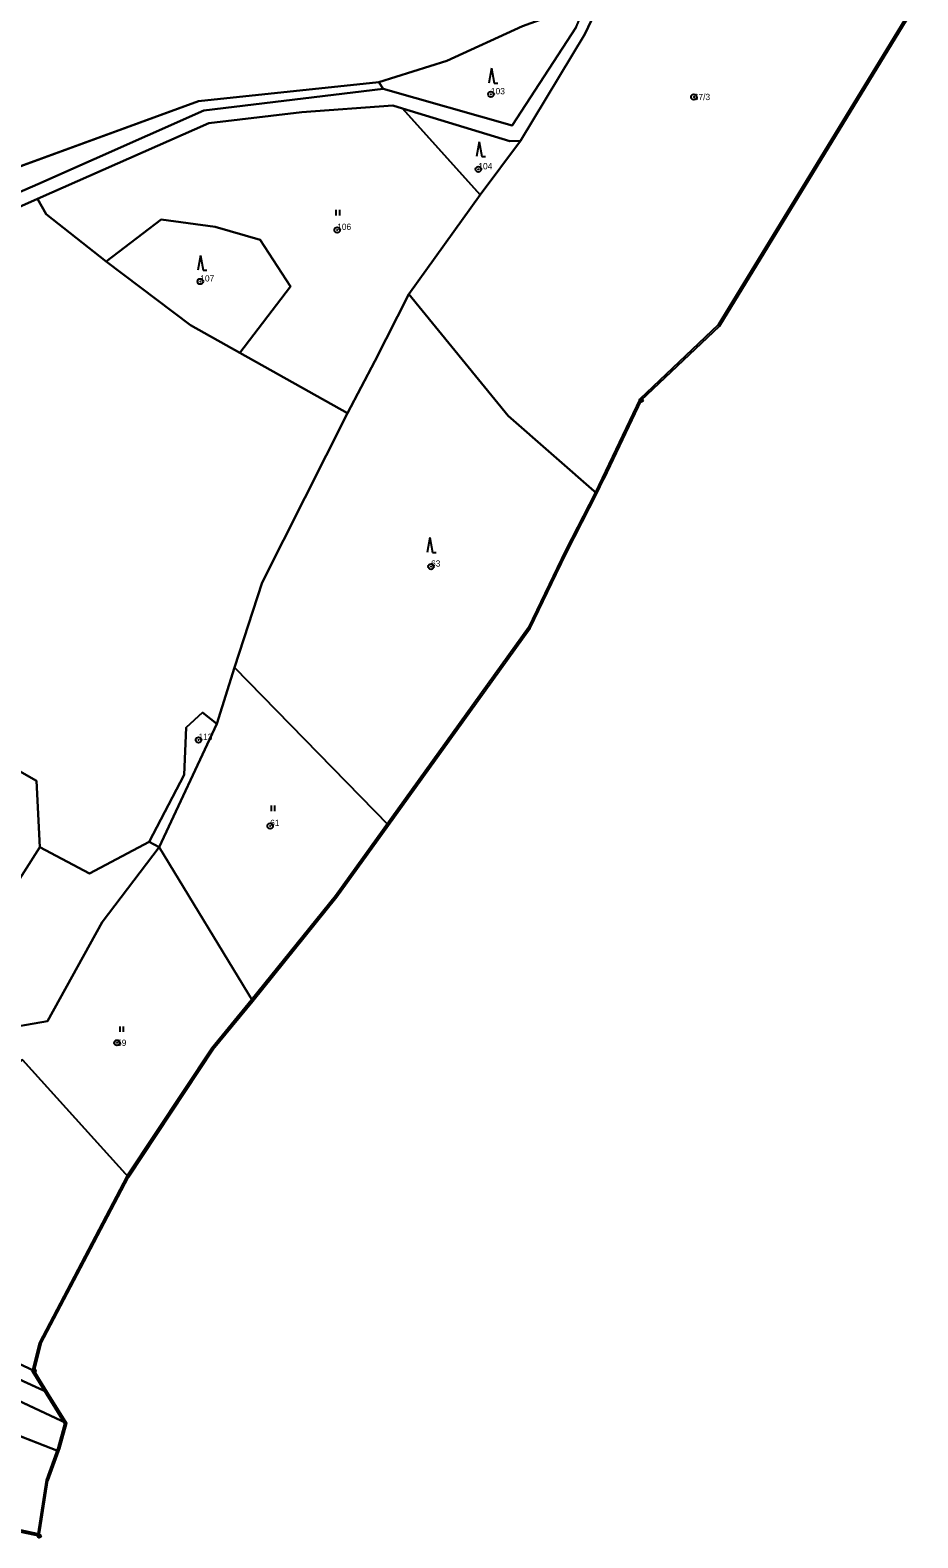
# Model space of a CAD drawing. Extents: x -652854 to -650068, y -1097661 to -1095417.
# Drawn here: x -650341 to -650100.7, y -1096246.5 to -1095838.2 of the extents above; entities that cross this region are included whole.
import ezdxf

# ---------------------------------------------------------------- set-up
doc = ezdxf.new("R2010")
doc.units = 0
for name, color, linetype in [('Definiční body parcel', 7, 'Continuous'), ('Geodetické body', 7, 'Continuous'), ('Hranice kat_ území', 7, 'Continuous'), ('Hranice parcel', 7, 'Continuous'), ('Obvody jako plochy', 7, 'Continuous'), ('Ostatní hranice', 7, 'Continuous'), ('Parcelní čísla', 7, 'Continuous'), ('Značky kultur', 7, 'Continuous')]:
    doc.layers.add(name, color=color, linetype=linetype)

msp = doc.modelspace()

# ---------------------------------------------------------------- linework, layer by layer
at = {"layer": 'Definiční body parcel'}
for centre, radius in [((-650216.28, -1095855.58), 0.75), ((-650216.28, -1095855.58), 0.0327), ((-650161.36, -1095856.3), 0.75), ((-650161.36, -1095856.3), 0.0327), ((-650219.69, -1095875.89), 0.75), ((-650219.69, -1095875.89), 0.0327), ((-650257.9, -1095892.31), 0.75), ((-650257.9, -1095892.31), 0.0327), ((-650294.96, -1095906.27), 0.75), ((-650294.96, -1095906.27), 0.0327), ((-650232.49, -1095983.47), 0.75), ((-650232.49, -1095983.47), 0.0327), ((-650295.43, -1096030.41), 0.75), ((-650295.43, -1096030.41), 0.0327), ((-650276.04, -1096053.73), 0.75), ((-650276.04, -1096053.73), 0.0327), ((-650317.5, -1096112.43), 0.75), ((-650317.5, -1096112.43), 0.0327)]:
    msp.add_circle(centre, radius, dxfattribs=at)
at = {"layer": 'Geodetické body'}
for centre, radius in [((-650175.6, -1095938.45), 0.5), ((-650175.6, -1095938.45), 0.001), ((-650339.95, -1096201.3), 0.5), ((-650339.95, -1096201.3), 0.001), ((-650338.53, -1096246), 0.5), ((-650338.53, -1096246), 0.001)]:
    msp.add_circle(centre, radius, dxfattribs=at)
at = {"layer": 'Hranice kat_ území'}
for p, q in [((-650100.71, -1095830.46), (-650154.36, -1095918.36)), ((-650154.36, -1095918.36), (-650175.6, -1095938.45)), ((-650175.6, -1095938.45), (-650185.74, -1095959.74)), ((-650187.6, -1095963.64), (-650185.74, -1095959.74)), ((-650195.65, -1095979.37), (-650187.6, -1095963.64)), ((-650198.59, -1095985.52), (-650195.65, -1095979.37)), ((-650205.62, -1096000.19), (-650198.59, -1095985.52)), ((-650221.76, -1096022.61), (-650205.62, -1096000.19)), ((-650221.76, -1096022.61), (-650244, -1096053.5)), ((-650244, -1096053.5), (-650257.97, -1096072.92)), ((-650257.97, -1096072.92), (-650280.75, -1096101.19)), ((-650280.75, -1096101.19), (-650291.47, -1096114.19)), ((-650291.47, -1096114.19), (-650314.38, -1096148.79)), ((-650324.6, -1096168.25), (-650314.38, -1096148.79)), ((-650338.09, -1096193.93), (-650324.6, -1096168.25)), ((-650338.09, -1096193.93), (-650339.95, -1096201.3)), ((-650339.95, -1096201.3), (-650339.42, -1096202.16)), ((-650339.42, -1096202.16), (-650338.58, -1096203.52)), ((-650338.58, -1096203.52), (-650336.38, -1096207.09)), ((-650336.38, -1096207.09), (-650331.19, -1096215.48)), ((-650331.19, -1096215.48), (-650333.02, -1096222.34)), ((-650333.29, -1096223.06), (-650336.18, -1096230.94)), ((-650333.02, -1096222.34), (-650333.29, -1096223.06)), ((-650338.27, -1096244.35), (-650336.18, -1096230.94)), ((-650338.53, -1096246), (-650367.34, -1096239.87)), ((-650338.53, -1096246), (-650338.27, -1096244.35))]:
    msp.add_line(p, q, dxfattribs=at)
at = {"layer": 'Hranice parcel'}
for p, q in [((-650186.5, -1095830.15), (-650190.83, -1095839.27)), ((-650228.23, -1095846.5), (-650207.69, -1095837.1)), ((-650193.21, -1095837.43), (-650210.57, -1095864.06)), ((-650190.83, -1095839.27), (-650208.29, -1095868.16)), ((-650246.6, -1095852.26), (-650228.23, -1095846.5)), ((-650295.45, -1095857.4), (-650246.6, -1095852.26)), ((-650245.43, -1095854.13), (-650294, -1095860)), ((-650245.43, -1095854.13), (-650246.6, -1095852.26)), ((-650210.57, -1095864.06), (-650245.43, -1095854.13)), ((-650363.46, -1095882.3), (-650295.45, -1095857.4)), ((-650242.86, -1095858.59), (-650267.5, -1095860.42)), ((-650240.18, -1095859.42), (-650242.86, -1095858.59)), ((-650240.18, -1095859.42), (-650219.19, -1095882.79)), ((-650211.16, -1095868.3), (-650240.18, -1095859.42)), ((-650292.66, -1095863.43), (-650339.04, -1095883.92)), ((-650294, -1095860), (-650338.89, -1095879.94)), ((-650267.5, -1095860.42), (-650292.66, -1095863.43)), ((-650219.19, -1095882.79), (-650208.29, -1095868.16)), ((-650208.29, -1095868.16), (-650211.16, -1095868.3)), ((-650338.89, -1095879.94), (-650405.63, -1095908.88)), ((-650339.04, -1095883.92), (-650404.33, -1095913.02)), ((-650336.7, -1095888.02), (-650339.04, -1095883.92)), ((-650238.47, -1095909.71), (-650219.19, -1095882.79)), ((-650320.47, -1095900.82), (-650336.7, -1095888.02)), ((-650305.57, -1095889.45), (-650320.47, -1095900.82)), ((-650290.95, -1095891.46), (-650305.57, -1095889.45)), ((-650278.73, -1095894.99), (-650290.95, -1095891.46)), ((-650270.52, -1095907.6), (-650278.73, -1095894.99)), ((-650297.64, -1095918.11), (-650320.47, -1095900.82)), ((-650284.27, -1095925.56), (-650270.52, -1095907.6)), ((-650247.71, -1095927.84), (-650238.47, -1095909.71)), ((-650238.47, -1095909.71), (-650211.58, -1095942.62)), ((-650284.27, -1095925.56), (-650297.64, -1095918.11)), ((-650255.13, -1095941.94), (-650284.27, -1095925.56)), ((-650255.13, -1095941.94), (-650247.71, -1095927.84)), ((-650278.21, -1095987.82), (-650255.13, -1095941.94)), ((-650211.58, -1095942.62), (-650187.6, -1095963.64)), ((-650285.67, -1096010.78), (-650278.21, -1095987.82)), ((-650290.44, -1096026.02), (-650285.67, -1096010.78)), ((-650244, -1096053.5), (-650285.67, -1096010.78)), ((-650369.93, -1096024.09), (-650339.29, -1096041.48)), ((-650290.44, -1096026.02), (-650306.07, -1096059.44)), ((-650299.34, -1096039.9), (-650298.76, -1096027.08)), ((-650298.76, -1096027.08), (-650294.32, -1096023.03)), ((-650294.32, -1096023.03), (-650290.44, -1096026.02)), ((-650339.29, -1096041.48), (-650338.43, -1096059.48)), ((-650308.82, -1096057.97), (-650299.34, -1096039.9)), ((-650338.43, -1096059.48), (-650359.66, -1096092.86)), ((-650338.43, -1096059.48), (-650324.94, -1096066.56)), ((-650324.94, -1096066.56), (-650308.82, -1096057.97)), ((-650321.49, -1096079.73), (-650306.07, -1096059.44)), ((-650306.07, -1096059.44), (-650308.82, -1096057.97)), ((-650306.07, -1096059.44), (-650280.75, -1096101.19)), ((-650336.31, -1096106.56), (-650321.49, -1096079.73)), ((-650349.82, -1096108.97), (-650336.31, -1096106.56)), ((-650314.38, -1096148.79), (-650343.09, -1096117.09)), ((-650393.35, -1096180.99), (-650336.38, -1096207.09)), ((-650339.95, -1096201.3), (-650388.89, -1096178.32)), ((-650331.19, -1096215.48), (-650383.39, -1096191)), ((-650354.65, -1096214.75), (-650333.29, -1096223.06))]:
    msp.add_line(p, q, dxfattribs=at)
at = {"layer": 'Obvody jako plochy'}
for points in [[(-650238.47, -1095909.71), (-650211.58, -1095942.62), (-650187.6, -1095963.64), (-650185.74, -1095959.74), (-650175.6, -1095938.45), (-650154.36, -1095918.36), (-650100.71, -1095830.46), (-650148.69, -1095761.8), (-650155.45, -1095753.4), (-650161.33, -1095767.24), (-650166.46, -1095787.68), (-650174.93, -1095807.91), (-650186.5, -1095830.15), (-650190.83, -1095839.27), (-650208.29, -1095868.16), (-650219.19, -1095882.79)], [(-650318.03, -1095792.3), (-650332.5, -1095771.86), (-650380.34, -1095795.33), (-650384.29, -1095789.19), (-650390.71, -1095795.38), (-650404.41, -1095793.36), (-650412.7, -1095808.67), (-650415.8, -1095834.87), (-650409.55, -1095851.54), (-650399.87, -1095862.15), (-650389.75, -1095872.8), (-650374.95, -1095883.69), (-650363.46, -1095882.3), (-650295.45, -1095857.4), (-650246.6, -1095852.26), (-650228.23, -1095846.5), (-650207.69, -1095837.1), (-650190.42, -1095830.87), (-650189.59, -1095828.72), (-650296.41, -1095774.45)], [(-650246.6, -1095852.26), (-650245.43, -1095854.13), (-650210.57, -1095864.06), (-650193.21, -1095837.43), (-650190.42, -1095830.87), (-650207.69, -1095837.1), (-650228.23, -1095846.5)], [(-650374.95, -1095883.69), (-650382.62, -1095893.79), (-650398.66, -1095892.26), (-650405.63, -1095908.88), (-650338.89, -1095879.94), (-650294, -1095860), (-650245.43, -1095854.13), (-650246.6, -1095852.26), (-650295.45, -1095857.4), (-650363.46, -1095882.3)], [(-650267.5, -1095860.42), (-650292.66, -1095863.43), (-650339.04, -1095883.92), (-650336.7, -1095888.02), (-650320.47, -1095900.82), (-650305.57, -1095889.45), (-650290.95, -1095891.46), (-650278.73, -1095894.99), (-650270.52, -1095907.6), (-650284.27, -1095925.56), (-650255.13, -1095941.94), (-650247.71, -1095927.84), (-650238.47, -1095909.71), (-650219.19, -1095882.79), (-650240.18, -1095859.42), (-650242.86, -1095858.59)], [(-650208.29, -1095868.16), (-650211.16, -1095868.3), (-650240.18, -1095859.42), (-650219.19, -1095882.79)], [(-650440.7, -1095984.06), (-650406.89, -1096004.8), (-650369.93, -1096024.09), (-650339.29, -1096041.48), (-650338.43, -1096059.48), (-650324.94, -1096066.56), (-650308.82, -1096057.97), (-650299.34, -1096039.9), (-650298.76, -1096027.08), (-650294.32, -1096023.03), (-650290.44, -1096026.02), (-650285.67, -1096010.78), (-650278.21, -1095987.82), (-650255.13, -1095941.94), (-650284.27, -1095925.56), (-650297.64, -1095918.11), (-650320.47, -1095900.82), (-650336.7, -1095888.02), (-650339.04, -1095883.92), (-650404.33, -1095913.02), (-650428.18, -1095943), (-650442.48, -1095979.28)], [(-650284.27, -1095925.56), (-650270.52, -1095907.6), (-650278.73, -1095894.99), (-650290.95, -1095891.46), (-650305.57, -1095889.45), (-650320.47, -1095900.82), (-650297.64, -1095918.11)], [(-650255.13, -1095941.94), (-650278.21, -1095987.82), (-650285.67, -1096010.78), (-650244, -1096053.5), (-650221.76, -1096022.61), (-650205.62, -1096000.19), (-650198.59, -1095985.52), (-650195.65, -1095979.37), (-650187.6, -1095963.64), (-650211.58, -1095942.62), (-650238.47, -1095909.71), (-650247.71, -1095927.84)], [(-650290.44, -1096026.02), (-650306.07, -1096059.44), (-650280.75, -1096101.19), (-650257.97, -1096072.92), (-650244, -1096053.5), (-650285.67, -1096010.78)], [(-650294.32, -1096023.03), (-650298.76, -1096027.08), (-650299.34, -1096039.9), (-650308.82, -1096057.97), (-650306.07, -1096059.44), (-650290.44, -1096026.02)], [(-650359.66, -1096092.86), (-650371.98, -1096120.86), (-650385.1, -1096138.24), (-650425.11, -1096137.63), (-650424.38, -1096160.78), (-650436.63, -1096162.69), (-650427.86, -1096166.41), (-650406.14, -1096177.7), (-650388.89, -1096178.32), (-650387.46, -1096164.3), (-650378.74, -1096147.29), (-650366.63, -1096122.44), (-650349.82, -1096108.97), (-650336.31, -1096106.56), (-650321.49, -1096079.73), (-650306.07, -1096059.44), (-650308.82, -1096057.97), (-650324.94, -1096066.56), (-650338.43, -1096059.48)], [(-650306.07, -1096059.44), (-650321.49, -1096079.73), (-650336.31, -1096106.56), (-650349.82, -1096108.97), (-650366.63, -1096122.44), (-650378.74, -1096147.29), (-650387.46, -1096164.3), (-650385.46, -1096165.43), (-650369.33, -1096139.42), (-650359.36, -1096126.99), (-650343.09, -1096117.09), (-650314.38, -1096148.79), (-650291.47, -1096114.19), (-650280.75, -1096101.19)], [(-650339.95, -1096201.3), (-650338.09, -1096193.93), (-650324.6, -1096168.25), (-650314.38, -1096148.79), (-650343.09, -1096117.09), (-650359.36, -1096126.99), (-650369.33, -1096139.42), (-650385.46, -1096165.43), (-650387.46, -1096164.3), (-650388.89, -1096178.32)], [(-650339.95, -1096201.3), (-650388.89, -1096178.32), (-650406.14, -1096177.7), (-650393.35, -1096180.99), (-650336.38, -1096207.09), (-650338.58, -1096203.52), (-650339.42, -1096202.16)], [(-650403.45, -1096193.71), (-650354.65, -1096214.75), (-650333.29, -1096223.06), (-650333.02, -1096222.34), (-650331.19, -1096215.48), (-650383.39, -1096191), (-650396.8, -1096184.29)], [(-650403.45, -1096193.71), (-650406.82, -1096199.84), (-650412.11, -1096209.48), (-650413.33, -1096211.68), (-650410.5, -1096217.47), (-650408.09, -1096220.88), (-650400.02, -1096229.73), (-650399.71, -1096232.3), (-650395.23, -1096236.92), (-650367.34, -1096239.87), (-650338.53, -1096246), (-650338.27, -1096244.35), (-650336.18, -1096230.94), (-650333.29, -1096223.06), (-650354.65, -1096214.75)]]:
    msp.add_lwpolyline(points, close=True, dxfattribs=at)
for points in [[(-650404.33, -1095913.02), (-650339.04, -1095883.92), (-650292.66, -1095863.43), (-650267.5, -1095860.42), (-650242.86, -1095858.59), (-650240.18, -1095859.42), (-650211.16, -1095868.3), (-650208.29, -1095868.16), (-650190.83, -1095839.27), (-650186.5, -1095830.15)], [(-650193.21, -1095837.43), (-650210.57, -1095864.06), (-650245.43, -1095854.13), (-650294, -1095860), (-650338.89, -1095879.94), (-650405.63, -1095908.88)], [(-650359.66, -1096092.86), (-650338.43, -1096059.48), (-650339.29, -1096041.48), (-650369.93, -1096024.09)], [(-650383.39, -1096191), (-650331.19, -1096215.48), (-650336.38, -1096207.09), (-650393.35, -1096180.99)]]:
    msp.add_lwpolyline(points, dxfattribs=at)
at = {"layer": 'Ostatní hranice'}
for p, q in [((-650101.17, -1095830.24), (-650154.74, -1095918.01)), ((-650154.74, -1095918.01), (-650175.98, -1095938.11)), ((-650175.98, -1095938.11), (-650188.07, -1095963.46)), ((-650188.07, -1095963.46), (-650196.1, -1095979.13)), ((-650196.1, -1095979.13), (-650206.06, -1095999.93)), ((-650206.06, -1095999.93), (-650258.37, -1096072.61)), ((-650258.37, -1096072.61), (-650281.14, -1096100.87)), ((-650281.14, -1096100.87), (-650291.87, -1096113.87)), ((-650291.87, -1096113.87), (-650314.82, -1096148.52)), ((-650314.82, -1096148.52), (-650338.58, -1096193.78)), ((-650338.58, -1096193.78), (-650340.49, -1096201.4)), ((-650340.49, -1096201.4), (-650335.54, -1096209.4)), ((-650335.54, -1096209.4), (-650331.74, -1096215.56)), ((-650331.74, -1096215.56), (-650333.5, -1096222.16)), ((-650333.5, -1096222.16), (-650336.68, -1096230.84)), ((-650336.68, -1096230.84), (-650338.95, -1096245.39)), ((-650338.95, -1096245.39), (-650367.27, -1096239.37))]:
    msp.add_line(p, q, dxfattribs=at)
at = {"layer": 'Značky kultur'}
for p, q in [((-650216.142, -1095848.519), (-650216.875, -1095852.519)), ((-650216.142, -1095848.519), (-650215.409, -1095852.519)), ((-650215.409, -1095852.519), (-650214.409, -1095852.519)), ((-650219.462, -1095868.439), (-650220.195, -1095872.439)), ((-650219.462, -1095868.439), (-650218.729, -1095872.439)), ((-650218.729, -1095872.439), (-650217.729, -1095872.439)), ((-650258.227, -1095886.885), (-650258.227, -1095888.385)), ((-650257.205, -1095888.385), (-650257.205, -1095886.885)), ((-650294.922, -1095899.199), (-650295.655, -1095903.199)), ((-650294.922, -1095899.199), (-650294.189, -1095903.199)), ((-650294.189, -1095903.199), (-650293.189, -1095903.199)), ((-650232.832, -1095975.639), (-650233.565, -1095979.639)), ((-650232.832, -1095975.639), (-650232.099, -1095979.639)), ((-650232.099, -1095979.639), (-650231.099, -1095979.639)), ((-650275.797, -1096048.175), (-650275.797, -1096049.675)), ((-650274.775, -1096049.675), (-650274.775, -1096048.175)), ((-650316.757, -1096107.995), (-650316.757, -1096109.495)), ((-650315.735, -1096109.495), (-650315.735, -1096107.995))]:
    msp.add_line(p, q, dxfattribs=at)

# ---------------------------------------------------------------- texts
at = {"layer": 'Parcelní čísla'}
for s, p in [('103', (-650216.28, -1095855.58)), ('67/3', (-650161.36, -1095857.15)), ('104', (-650219.69, -1095875.89)), ('106', (-650257.9, -1095892.31)), ('107', (-650294.96, -1095906.27)), ('63', (-650232.49, -1095983.47)), ('113', (-650295.43, -1096030.41)), ('61', (-650276.04, -1096053.73)), ('59', (-650317.5, -1096113.28))]:
    msp.add_text(s, height=1.7, dxfattribs=at).set_placement(p)

doc.saveas('drawing.dxf')
